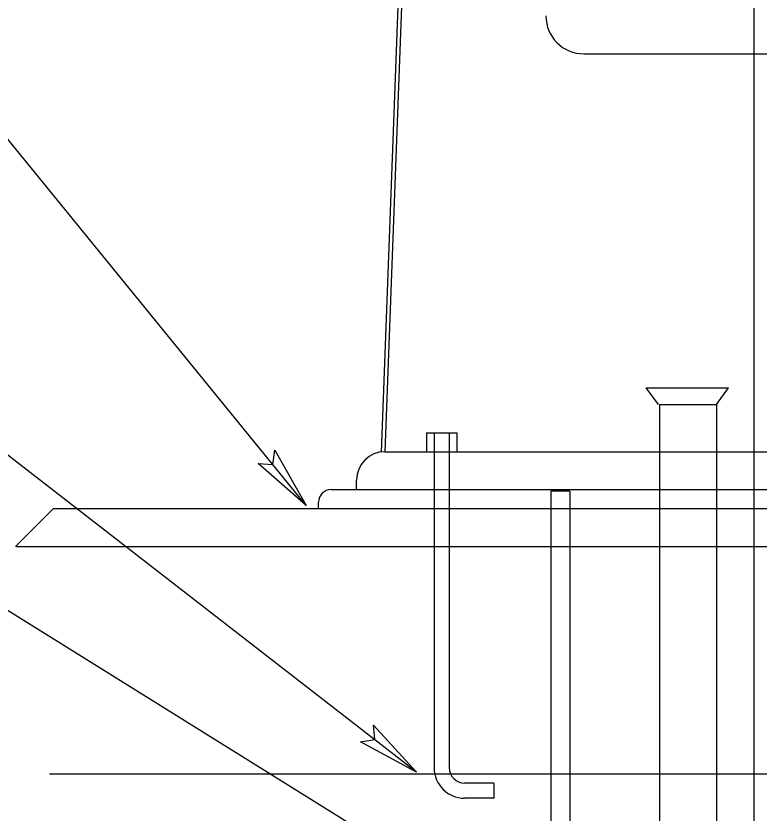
# Model space of a CAD drawing. Extents: x 99968 to 128667, y 90163 to 102182.
# Drawn here: x 121883.4 to 122094.4, y 98362.1 to 98588.3 of the extents above; entities that cross this region are included whole.
import ezdxf

# ---------------------------------------------------------------- set-up
doc = ezdxf.new("R2010")
doc.units = 0
doc.layers.add('RD Standard Plans Active', color=7, linetype='Continuous')

msp = doc.modelspace()

# ---------------------------------------------------------------- linework, layer by layer
at = {"layer": 'RD Standard Plans Active'}
for p, q in [((122001.47, 98821.4), (121988.16, 98464.65)), ((121998.59, 98772.86), (121987.09, 98464.57)), ((122093.01, 98066.74), (122093.01, 98771.14)), ((121965.8, 98449.39), (121812.98, 98636.93)), ((122044.62, 98577.57), (122152.16, 98577.57)), ((121997.13, 98373.76), (121767.96, 98551.4)), ((122062.35, 98482.77), (122085.71, 98482.77)), ((122065.8, 98478.09), (122062.35, 98482.77)), ((122082.25, 98478.09), (122085.71, 98482.77)), ((122066.12, 98478.09), (122066.12, 98160.54)), ((122066.12, 98478.09), (122082.25, 98478.09)), ((122082.25, 98478.09), (122082.25, 98160.54)), ((121999.99, 98470.02), (122008.59, 98470.02)), ((121999.99, 98470.02), (121999.99, 98464.65)), ((122002.14, 98470.02), (122002.14, 98374.92)), ((122006.44, 98470.02), (122006.44, 98374.92)), ((122008.59, 98470.02), (122008.59, 98464.65)), ((121988.16, 98464.65), (122098.39, 98464.65)), ((122032.97, 98325.02), (121818.04, 98458.87)), ((121980.09, 98453.89), (121980.09, 98456.58)), ((121972.89, 98453.89), (122223.89, 98453.89)), ((122040.6, 98453.47), (122035.23, 98453.47)), ((122035.23, 98453.47), (122035.23, 98327.65)), ((122040.6, 98453.47), (122040.6, 98327.65)), ((121969.34, 98448.52), (121969.34, 98450.35)), ((121883.31, 98437.76), (121894.06, 98448.52)), ((121894.06, 98448.52), (122302.71, 98448.52)), ((121883.55, 98437.76), (122313.21, 98437.76)), ((121892.91, 98373.24), (122303.48, 98373.24)), ((122019.07, 98370.62), (122010.74, 98370.62)), ((122019.07, 98370.62), (122019.07, 98366.28)), ((122019.07, 98366.31), (122010.74, 98366.31))]:
    msp.add_line(p, q, dxfattribs=at)
for points in [[(121956.89, 98465.1), (121965.8, 98449.39), (121952.2, 98461.28), (121956.32, 98461.03)], [(121984.9, 98387.07), (121997.13, 98373.76), (121981.19, 98382.29), (121985.26, 98382.96)]]:
    msp.add_lwpolyline(points, close=True, dxfattribs=at)
for centre, radius, start, end in [((122044.62, 98588.32), 10.75, 180, 270), ((121988.16, 98456.58), 8.07, 90, 180), ((121972.89, 98450.34), 3.55, 90, 180), ((122010.74, 98374.92), 8.6, 180, 270), ((122010.74, 98374.92), 4.3, 180, 270)]:
    msp.add_arc(centre, radius, start, end, dxfattribs=at)

doc.saveas('drawing.dxf')
